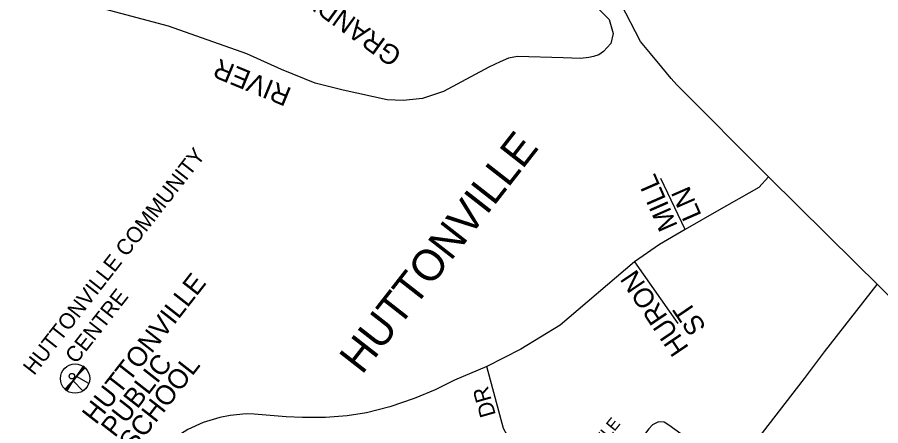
# Model space of a CAD drawing. Extents: x 586326 to 623965, y 4819854 to 4857850.
# Drawn here: x 595903 to 597005, y 4832762 to 4833284 of the extents above; entities that cross this region are included whole.
import ezdxf

# ---------------------------------------------------------------- set-up
doc = ezdxf.new("R2010")
doc.units = 0
for name, color, linetype in [('Lots_Concessions', 7, 'Continuous'), ('Major Rds and Hwys', 7, 'Continuous'), ('Minor Rd Lbls', 7, 'Continuous'), ('Minor Rds', 7, 'Continuous'), ('Private Rd Lbls', 7, 'Continuous'), ('Private Rds', 7, 'Continuous'), ('Proposed Minor Rds', 7, 'Continuous'), ('Proposed Rd Lbls', 7, 'Continuous'), ('Pts of Interest', 7, 'Continuous'), ('Rec Lbls', 7, 'Continuous'), ('Rec Syms', 7, 'Continuous'), ('School Syms_Lbls', 7, 'Continuous')]:
    doc.layers.add(name, color=color, linetype=linetype)

msp = doc.modelspace()

# ---------------------------------------------------------------- linework, layer by layer
at = {"layer": 'Lots_Concessions'}
for p, q in [((596933.8, 4832856.8), (597001, 4832942.6)), ((596913.2, 4832829.6), (596933.8, 4832856.8)), ((596847.2, 4832744), (596908, 4832822.5)), ((596908, 4832822.5), (596913.2, 4832829.6))]:
    msp.add_line(p, q, dxfattribs=at)
at = {"layer": 'Major Rds and Hwys'}
for points in [[(596862.2, 4833079.8), (596745.2, 4833197.5), (596737.9, 4833205.6), (596725.9, 4833220), (596711.6, 4833237.2), (596699, 4833252.4), (596673.7, 4833301.1), (596646.1, 4833343.9), (596631, 4833362.7), (596616.9, 4833379.7)], [(596862.2, 4833079.8), (596850, 4833066.2), (596796, 4833035.5), (596755.9, 4833012.6)], [(597416.6, 4832528.7), (597001.7, 4832942.3), (596973.6, 4832970), (596862.2, 4833079.8)], [(596755.9, 4833012.6), (596722.9, 4832993.7), (596691.2, 4832971.4)], [(596691.2, 4832971.4), (596596.4, 4832890.5), (596546.2, 4832860.2), (596502.7, 4832838.1)], [(596502.7, 4832838.1), (596461.5, 4832820.5), (596436.6, 4832808.3), (596409.9, 4832797.3), (596378.6, 4832786.7), (596349, 4832778.9), (596324.5, 4832774.9), (596296.8, 4832772.8), (596267.3, 4832773.1), (596246.6, 4832773.9), (596205.7, 4832777.2), (596195.4, 4832777.5), (596174.9, 4832775.3), (596161.7, 4832772.9), (596140.3, 4832766.4), (596121, 4832757.5), (596105.8, 4832747.9), (596095.1, 4832739.3), (596084.8, 4832729.8), (596041.7, 4832675.4)]]:
    msp.add_lwpolyline(points, dxfattribs=at)
at = {"layer": 'Minor Rds'}
for points in [[(596539.1, 4833401.9), (596658.8, 4833280.7), (596664, 4833262.9), (596660.9, 4833249.9), (596651.5, 4833240), (596645.5, 4833235.8), (596638.6, 4833233.5), (596632.7, 4833232.2), (596622.3, 4833231.1), (596599.9, 4833231.8), (596541.6, 4833233.6), (596530.4, 4833231.5), (596519.6, 4833226.7), (596505.2, 4833219.7), (596447.3, 4833188.9), (596420.6, 4833180), (596395.7, 4833177.4), (596375.3, 4833178.1), (596319.3, 4833190.4), (596283.3, 4833199.3), (596240.3, 4833216.7), (596196.2, 4833236.7), (596096.4, 4833272), (596001.8, 4833297.1)], [(596755.9, 4833012.6), (596724.6, 4833077.7)], [(596691.2, 4832971.4), (596746.3, 4832892.8)]]:
    msp.add_lwpolyline(points, dxfattribs=at)
at = {"layer": 'Private Rds'}
msp.add_lwpolyline([(596592.6, 4832690.9), (596577.8, 4832705.1), (596534.5, 4832742.1), (596528.5, 4832750.2), (596524, 4832758.7), (596502.7, 4832838.1)], dxfattribs=at)
at = {"layer": 'Proposed Minor Rds'}
msp.add_lwpolyline([(596694.5, 4832610.1), (596773.1, 4832710.7), (596778.6, 4832718.7), (596779.9, 4832725.7), (596777.8, 4832730.3), (596774, 4832734.2), (596768.7, 4832738.8), (596734.8, 4832763.3), (596729.2, 4832767), (596721.9, 4832767.2), (596714.3, 4832763.4), (596709.4, 4832758.5), (596651.6, 4832683.3), (596651.3, 4832682.7), (596645.7, 4832674.5), (596641.6, 4832665.5), (596638.8, 4832645.6)], dxfattribs=at)
at = {"layer": 'Rec Syms'}
for p, q in [((595988.4, 4832837.4), (595965.3, 4832807.8)), ((595965.3, 4832807.8), (595974.6, 4832819.7))]:
    msp.add_line(p, q, dxfattribs=at)
msp.add_lwpolyline([(595976.8, 4832822.6), (595964.1, 4832808.9), (595965.3, 4832807.8), (595966.7, 4832806.9), (595974.6, 4832819.7), (595986.9, 4832806.8), (595987.6, 4832807.2), (595988.5, 4832807.9), (595989, 4832808.3), (595989.1, 4832808.4), (595989.4, 4832808.7), (595990.3, 4832809.5), (595990.9, 4832810.2), (595991.6, 4832811.1), (595992.2, 4832811.8), (595992.7, 4832812.6), (595993, 4832813), (595993.3, 4832813.6), (595993.7, 4832814.3), (595993.9, 4832814.9), (595994.6, 4832816.4), (595978.8, 4832825.2), (595989.8, 4832836.2), (595988.4, 4832837.4), (595987.2, 4832838.2)], close=True, dxfattribs=at)
for centre, radius in [((595976.9, 4832822.6), 18.7), ((595972.9, 4832825.6), 3.5)]:
    msp.add_circle(centre, radius, dxfattribs=at)

# ---------------------------------------------------------------- texts
at = {"layer": 'Minor Rd Lbls'}
for s, rotation, p in [('GRANDVIEW', 144.0824, (596396, 4833239)), ('RIVER', 157.6237, (596254.8, 4833192.4)), ('MILL', 113.6302, (596746.7, 4833017.5)), ('LN', 113.6302, (596777.2, 4833030.8)), ('HURON', 124.095, (596761.2, 4832861.9)), (' ST', 124.095, (596788.7, 4832880.6))]:
    msp.add_text(s, height=25, rotation=rotation, dxfattribs=at).set_placement(p)
at = {"layer": 'Private Rd Lbls'}
msp.add_text('DR', height=20.25, rotation=105.7769, dxfattribs=at).set_placement((596514.3, 4832776.4))
at = {"layer": 'Proposed Rd Lbls'}
for s, height, rotation, p in [('RIVERMONT RD', 20.356, 133.5725, (595962.3, 4832633.4)), ('KETTLE', 15.3, 51.0497, (596625.4, 4832704.8))]:
    msp.add_text(s, height=height, rotation=rotation, dxfattribs=at).set_placement(p)
at = {"layer": 'Pts of Interest'}
msp.add_text('HUTTONVILLE', height=39.984, rotation=52, dxfattribs=at).set_placement((596343.2, 4832826.5))
at = {"layer": 'Rec Lbls'}
for s, p in [('HUTTONVILLE COMMUNITY', (595924.6, 4832825.7)), ('      CENTRE', (595950.9, 4832805.2))]:
    msp.add_text(s, height=20, rotation=52, dxfattribs=at).set_placement(p)
at = {"layer": 'School Syms_Lbls'}
for s, p in [('HUTTONVILLE', (596003.7, 4832762.8)), ('PUBLIC', (596027.8, 4832746.3)), ('SCHOOL', (596050.9, 4832728.3))]:
    msp.add_text(s, height=25, rotation=52, dxfattribs=at).set_placement(p)

doc.saveas('drawing.dxf')
